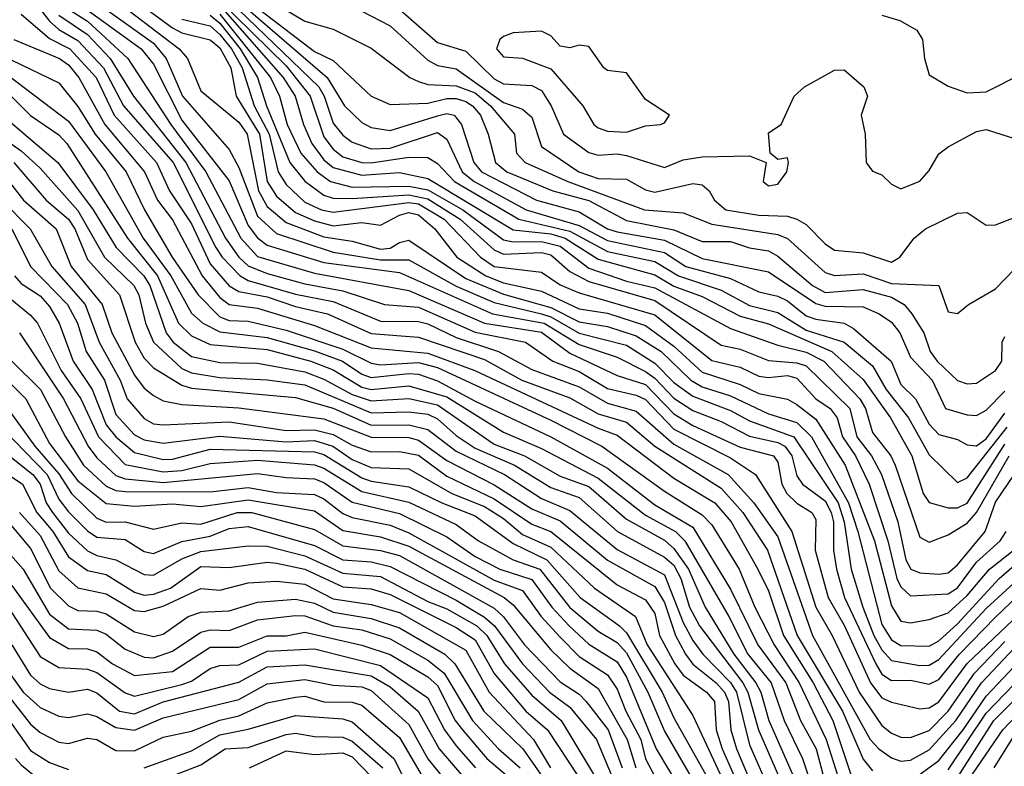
# Model space of a CAD drawing. Header units: metres. Extents: x -51132 to -49532, y -231222 to -229437.
# Tile 626 of 656: x -49753 to -49701, y -230152 to -230112. Entities that reach past the tile are written whole.
import ezdxf

# ---------------------------------------------------------------- set-up
doc = ezdxf.new("R2010")
doc.units = ezdxf.units.M
for name, color, linetype in [('CONTOUR_HALF', 8, 'Continuous'), ('CONTOUR_INDEX', 1, 'Continuous'), ('CONTOUR_INTER', 3, 'Continuous')]:
    doc.layers.add(name, color=color, linetype=linetype)

msp = doc.modelspace()

# ---------------------------------------------------------------- linework, layer by layer
at = {"layer": 'CONTOUR_HALF'}
for points, elevation in [([(-49751.08, -230108.895), (-49744.731, -230113.759), (-49744.292, -230114.259), (-49743.58, -230115.973), (-49741.58, -230117.63), (-49741.138, -230118.259), (-49740.525, -230121.259), (-49740.08, -230122.079), (-49739.08, -230122.936), (-49737.08, -230123.689), (-49735.58, -230123.916), (-49734.08, -230124.34), (-49733.58, -230124.291), (-49733.08, -230123.987), (-49732.58, -230123.858), (-49729.58, -230125.885), (-49727.58, -230126.725), (-49725.08, -230127.426), (-49723.58, -230128.184), (-49722.08, -230128.43), (-49720.58, -230128.92), (-49719.253, -230129.759), (-49717.683, -230131.259), (-49717.08, -230131.62), (-49715.58, -230132.102), (-49713.58, -230133.045), (-49712.08, -230133.502), (-49711.311, -230134.259), (-49709.355, -230137.759), (-49708.847, -230139.259), (-49707.58, -230144.181), (-49707.08, -230144.986), (-49706.58, -230145.287), (-49705.08, -230145.326), (-49704.58, -230145.045), (-49703.58, -230144.144), (-49701.383, -230141.759), (-49699.66, -230140.259)], 32.5), ([(-49743.58, -230110.208), (-49739.08, -230114.651), (-49737.805, -230116.259), (-49737.08, -230118.404), (-49736.58, -230119.057), (-49736.08, -230119.455), (-49735.08, -230119.754), (-49734.58, -230119.773), (-49732.58, -230119.473), (-49731.58, -230119.5), (-49731.08, -230119.818), (-49730.181, -230120.759), (-49726.765, -230122.759), (-49724.08, -230123.392), (-49722.08, -230124.46), (-49719.58, -230124.987), (-49718.33, -230125.759), (-49716.08, -230126.512), (-49714.58, -230127.323), (-49713.08, -230127.684), (-49711.58, -230128.617), (-49709.58, -230129.264), (-49708.08, -230130.505), (-49707.356, -230131.759), (-49706.179, -230133.259), (-49705.08, -230135.206), (-49703.58, -230136.67), (-49703.08, -230136.435), (-49700.956, -230133.759)], 29.5), ([(-49741.08, -230110.494), (-49738.08, -230112.291), (-49736.58, -230112.713), (-49734.58, -230113.708), (-49732.532, -230115.259), (-49732.08, -230115.472), (-49731.58, -230115.638), (-49730.08, -230115.711), (-49729.08, -230116.082), (-49728.278, -230116.759), (-49727.003, -230118.259), (-49726.9, -230119.259), (-49726.431, -230119.759), (-49724.183, -230120.759), (-49720.129, -230122.259), (-49718.08, -230122.419), (-49716.58, -230123.018), (-49713.08, -230123.559), (-49712.58, -230123.78), (-49710.58, -230125.578), (-49710.08, -230125.732), (-49708.58, -230125.642), (-49707.08, -230126.154), (-49704.58, -230126.254), (-49704.08, -230127.659), (-49703.58, -230127.743), (-49702.998, -230127.259), (-49701.58, -230126.432), (-49700.58, -230125.402)], 27.5), ([(-49734.58, -230110.335), (-49731.08, -230113.408), (-49729.58, -230113.874), (-49728.08, -230115.343), (-49727.58, -230115.593), (-49726.08, -230115.691), (-49725.58, -230115.961), (-49725.061, -230116.759), (-49724.411, -230118.259), (-49723.08, -230119.235), (-49722.58, -230119.372), (-49721.58, -230119.298), (-49721.08, -230119.39), (-49719.08, -230120.033), (-49718.08, -230119.62), (-49717.08, -230119.457), (-49714.58, -230119.399), (-49713.697, -230119.759), (-49713.865, -230120.759), (-49713.58, -230120.99), (-49713.08, -230120.9), (-49712.606, -230120.259), (-49712.52, -230119.759), (-49712.58, -230119.522), (-49713.08, -230119.61), (-49713.492, -230119.259), (-49713.58, -230118.193), (-49712.914, -230117.759), (-49712.222, -230116.259), (-49711.676, -230115.759), (-49710.08, -230114.88), (-49709.58, -230114.866), (-49708.538, -230115.759), (-49708.34, -230116.259), (-49708.684, -230117.259), (-49708.469, -230118.259), (-49708.411, -230119.759), (-49708.08, -230120.213), (-49707.58, -230120.408), (-49707.08, -230120.911), (-49706.58, -230121.152), (-49705.58, -230120.752), (-49705.08, -230120.179), (-49704.58, -230119.295), (-49704.08, -230118.929), (-49702.58, -230118.115), (-49702.08, -230118.022), (-49699.58, -230118.814)], 26.5), ([(-49750.165, -230111.259), (-49746.74, -230113.759), (-49746.08, -230114.561), (-49744.58, -230117.518), (-49742.08, -230120.732), (-49741.08, -230123.085), (-49740.58, -230123.736), (-49740.08, -230124.135), (-49737.08, -230125.054), (-49733.08, -230125.575), (-49728.166, -230127.759), (-49725.43, -230128.259), (-49723.58, -230129.382), (-49721.58, -230130.049), (-49720.08, -230130.812), (-49719.58, -230131.167), (-49718.58, -230132.211), (-49717.58, -230132.874), (-49716.08, -230133.459), (-49714.58, -230134.219), (-49713.08, -230134.567), (-49712.711, -230134.759), (-49712.349, -230135.259), (-49712.08, -230136.332), (-49711.781, -230136.759), (-49710.58, -230137.651), (-49710.263, -230138.259), (-49710.134, -230138.759), (-49710.135, -230140.259), (-49709.99, -230141.259), (-49709.553, -230142.759), (-49707.909, -230146.259), (-49707.58, -230146.811), (-49707.08, -230147.145), (-49706.08, -230147.122), (-49705.08, -230147.331), (-49704.58, -230147.1), (-49703.482, -230145.759), (-49701.58, -230143.798), (-49699.58, -230141.89)], 33.5), ([(-49741.58, -230111.244), (-49736.899, -230115.259), (-49735.986, -230116.759), (-49735.08, -230117.654), (-49734.58, -230117.904), (-49733.58, -230118.07), (-49731.08, -230117.29), (-49730.58, -230117.172), (-49730.188, -230117.259), (-49729.798, -230117.759), (-49729.148, -230119.759), (-49728.75, -230120.259), (-49725.847, -230121.759), (-49723.58, -230122.365), (-49722.087, -230123.259), (-49721.58, -230123.429), (-49719.08, -230123.867), (-49717.08, -230124.843), (-49713.58, -230125.533), (-49711.08, -230127.221), (-49710.58, -230127.349), (-49708.58, -230127.382), (-49707.729, -230127.759), (-49707.08, -230128.194), (-49706.628, -230128.759), (-49706.08, -230130.044), (-49704.932, -230131.259), (-49704.218, -230132.759), (-49703.08, -230133.095), (-49702.58, -230133.131), (-49702.08, -230132.854), (-49701.08, -230131.848)], 28.5), ([(-49753.08, -230111.918), (-49751.58, -230113.208), (-49750.503, -230113.759), (-49749.115, -230115.259), (-49748.156, -230117.259), (-49745.928, -230119.759), (-49745.244, -230121.259), (-49744.08, -230123.007), (-49743.08, -230125.125), (-49742.08, -230126.282), (-49741.58, -230126.58), (-49740.08, -230126.866), (-49738.58, -230127.379), (-49736.893, -230127.759), (-49734.58, -230128.799), (-49732.08, -230128.994), (-49728.58, -230130.178), (-49726.614, -230131.259), (-49724.08, -230132.201), (-49722.58, -230133.046), (-49721.08, -230133.485), (-49719.58, -230134.764), (-49716.08, -230136.975), (-49714.932, -230138.259), (-49713.626, -230140.259), (-49712.057, -230144.759), (-49709.669, -230148.759), (-49708.58, -230151.31), (-49708.08, -230151.913)], 35.5), ([(-49751.08, -230111.968), (-49749.58, -230112.989), (-49748.373, -230114.259), (-49747.134, -230116.259), (-49744.37, -230119.759), (-49742.28, -230123.759), (-49741.58, -230124.759), (-49741.08, -230125.227), (-49740.08, -230125.636), (-49738.08, -230126.178), (-49736.08, -230126.551), (-49733.871, -230127.259), (-49732.08, -230127.412), (-49729.08, -230128.725), (-49726.425, -230129.259), (-49724.981, -230130.259), (-49723.58, -230130.811), (-49722.08, -230131.704), (-49720.58, -230132.054), (-49720.08, -230132.285), (-49718.58, -230133.856), (-49715.58, -230135.379), (-49714.261, -230136.259), (-49712.35, -230139.259), (-49711.082, -230143.259), (-49710.218, -230144.759), (-49708.784, -230147.759), (-49707.58, -230149.53), (-49707.08, -230149.933), (-49706.58, -230150.132), (-49706.08, -230150.154), (-49705.08, -230149.791), (-49704.08, -230148.759), (-49702.693, -230146.759), (-49701.08, -230145.085)], 34.5), ([(-49742.58, -230111.918), (-49739.903, -230115.259), (-49739.428, -230116.259), (-49739.015, -230117.759), (-49738.293, -230119.259), (-49737.433, -230120.259), (-49736.724, -230120.759), (-49735.58, -230121.062), (-49732.58, -230121.016), (-49731.58, -230121.213), (-49729.734, -230122.259), (-49727.58, -230123.847), (-49727.08, -230123.957), (-49725.58, -230123.931), (-49724.58, -230124.183), (-49723.08, -230125.338), (-49721.08, -230126.04), (-49719.58, -230126.378), (-49715.58, -230128.532), (-49713.08, -230129.417), (-49711.58, -230129.792), (-49710.648, -230130.259), (-49708.743, -230132.259), (-49708.443, -230132.759), (-49708.08, -230134.041), (-49707.112, -230135.259), (-49706.888, -230135.759), (-49705.58, -230139.575), (-49705.08, -230139.837), (-49704.08, -230139.44), (-49703.08, -230138.831), (-49702.58, -230138.27), (-49700.859, -230135.259)], 30.5), ([(-49744.58, -230112.178), (-49743.08, -230112.534), (-49742.58, -230112.993), (-49741.967, -230113.759), (-49741.398, -230114.759), (-49740.764, -230116.759), (-49739.962, -230118.259), (-49739.495, -230120.259), (-49739.08, -230120.922), (-49738.08, -230121.849), (-49737.202, -230122.259), (-49736.58, -230122.38), (-49732.58, -230121.882), (-49732.08, -230121.953), (-49730.715, -230122.759), (-49728.797, -230124.759), (-49728.08, -230125.251), (-49725.58, -230125.56), (-49724.58, -230126.221), (-49723.58, -230126.653), (-49719.58, -230127.806), (-49716.58, -230130.219), (-49715.08, -230130.577), (-49714.08, -230131.051), (-49713.58, -230131.129), (-49712.58, -230131.024), (-49712.08, -230131.162), (-49711.08, -230132.251), (-49710.316, -230132.759), (-49709.939, -230133.259), (-49709.661, -230134.259), (-49708.981, -230135.259), (-49708.251, -230136.759), (-49707.263, -230139.759), (-49706.788, -230141.759), (-49706.58, -230142.188), (-49706.08, -230142.675), (-49704.08, -230142.56), (-49703.58, -230142.247), (-49702.58, -230140.89), (-49701.328, -230139.759), (-49701.022, -230139.259)], 31.5), ([(-49753.58, -230114.357), (-49751.08, -230115.555), (-49750.08, -230116.793), (-49749.168, -230118.259), (-49747.531, -230120.259), (-49746.558, -230122.259), (-49745.091, -230124.759), (-49743.726, -230126.759), (-49742.58, -230127.926), (-49742.08, -230128.106), (-49741.08, -230128.145), (-49739.08, -230128.632), (-49736.08, -230129.624), (-49734.58, -230130.373), (-49734.08, -230130.455), (-49732.08, -230130.336), (-49731.08, -230130.598), (-49725.08, -230133.379), (-49722.386, -230134.759), (-49719.08, -230137.133), (-49717.08, -230138.39), (-49716.58, -230138.909), (-49715.132, -230141.259), (-49714.301, -230143.259), (-49713.278, -230145.259), (-49711.956, -230147.259), (-49710.522, -230150.259), (-49709.418, -230153.759)], 36.5), ([(-49757.08, -230116.33), (-49753.08, -230119.145), (-49752.08, -230120.052), (-49750.08, -230122.297), (-49748.68, -230124.759), (-49747.129, -230126.259), (-49746.856, -230126.759), (-49746.498, -230128.259), (-49746.092, -230129.259), (-49744.58, -230130.657), (-49744.08, -230130.885), (-49742.58, -230131.119), (-49740.08, -230131.246), (-49738.08, -230131.522), (-49734.58, -230132.996), (-49732.58, -230132.933), (-49731.58, -230133.068), (-49731.08, -230133.319), (-49730.08, -230134.198), (-49729.08, -230134.861), (-49726.999, -230135.759), (-49725.08, -230136.949), (-49723.58, -230137.465), (-49721.56, -230139.259), (-49719.08, -230140.629), (-49718.58, -230141.052), (-49718.207, -230141.759), (-49717.749, -230143.259), (-49717.23, -230144.259), (-49714.926, -230147.259), (-49714.667, -230147.759), (-49714.101, -230149.759), (-49710.406, -230158.259)], 38.5), ([(-49753.605, -230116.259), (-49752.58, -230117.276), (-49751.08, -230118.304), (-49750.656, -230118.759), (-49747.459, -230123.759), (-49745.876, -230125.759), (-49744.757, -230128.259), (-49744.08, -230128.926), (-49743.08, -230129.381), (-49740.08, -230129.651), (-49737.772, -230130.259), (-49736.58, -230130.712), (-49735.08, -230131.634), (-49734.58, -230131.759), (-49732.58, -230131.573), (-49730.58, -230132.146), (-49727.58, -230134.016), (-49725.58, -230134.887), (-49722.58, -230136.451), (-49720.08, -230138.405), (-49718.485, -230139.259), (-49718.007, -230139.759), (-49715.677, -230143.759), (-49714.67, -230145.759), (-49713.436, -230147.259), (-49712.75, -230149.259), (-49711.776, -230151.259), (-49711.114, -230153.259)], 37.5), ([(-49754.53, -230119.759), (-49752.953, -230121.759), (-49751.225, -230123.259), (-49750.433, -230125.259), (-49748.802, -230127.259), (-49748.28, -230128.759), (-49747.08, -230131.001), (-49746.58, -230131.69), (-49746.08, -230132.081), (-49745.58, -230132.364), (-49744.58, -230132.56), (-49741.58, -230132.723), (-49737.08, -230133.315), (-49734.58, -230134.284), (-49732.58, -230134.306), (-49732.08, -230134.437), (-49730.58, -230135.507), (-49728.08, -230136.792), (-49726.08, -230138.071), (-49724.58, -230138.706), (-49722.08, -230140.775), (-49719.58, -230142.18), (-49719.08, -230143.027), (-49718.491, -230144.759), (-49717.965, -230145.759), (-49717.58, -230146.286), (-49716.351, -230147.259), (-49715.907, -230147.759), (-49715.69, -230148.259), (-49715.562, -230149.759), (-49715.265, -230150.759), (-49713.998, -230153.759)], 39.5), ([(-49753.575, -230123.259), (-49752.593, -230125.259), (-49750.634, -230127.259), (-49750.101, -230128.259), (-49749.648, -230129.759), (-49748.676, -230131.259), (-49748.08, -230133.087), (-49747.08, -230134.157), (-49746.58, -230134.417), (-49745.58, -230134.604), (-49742.58, -230134.221), (-49739.08, -230134.53), (-49737.58, -230134.457), (-49736.602, -230134.759), (-49735.58, -230135.459), (-49734.58, -230135.877), (-49732.58, -230135.952), (-49730.316, -230137.259), (-49728.58, -230137.946), (-49727.58, -230138.584), (-49726.58, -230139.434), (-49725.08, -230140.103), (-49722.782, -230142.259), (-49720.609, -230143.759), (-49719.984, -230145.259), (-49717.58, -230148.992), (-49714.2, -230156.259)], 40.5), ([(-49754.08, -230126.601), (-49752.58, -230127.825), (-49752.216, -230128.259), (-49750.961, -230130.759), (-49749.933, -230132.259), (-49748.99, -230134.259), (-49747.58, -230135.721), (-49745.58, -230136.119), (-49744.58, -230136.038), (-49743.08, -230135.681), (-49740.58, -230135.5), (-49737.58, -230135.751), (-49737.08, -230135.927), (-49735.08, -230137.16), (-49732.58, -230137.717), (-49730.08, -230138.903), (-49728.9, -230139.759), (-49727.08, -230140.762), (-49725.663, -230141.259), (-49724.08, -230143.287), (-49722.58, -230144.528), (-49721.58, -230145.13), (-49721.08, -230145.686), (-49719.95, -230147.759), (-49719.08, -230149.825), (-49717.671, -230152.259)], 41.5), ([(-49753.563, -230130.259), (-49752.065, -230131.759), (-49750.735, -230134.259), (-49749.775, -230135.759), (-49748.58, -230136.864), (-49748.08, -230137.097), (-49747.58, -230137.148), (-49743.08, -230137.171), (-49741.08, -230136.944), (-49739.58, -230137.197), (-49737.58, -230137.314), (-49737.08, -230137.542), (-49736.08, -230138.312), (-49735.58, -230138.53), (-49733.58, -230138.93), (-49732.58, -230139.338), (-49728.08, -230141.834), (-49726.58, -230142.393), (-49725.59, -230143.759), (-49724.58, -230144.858), (-49723.58, -230145.884), (-49722.08, -230146.844), (-49721.58, -230147.601), (-49721.126, -230148.759), (-49720.325, -230150.259), (-49720.08, -230151.283), (-49717.714, -230155.759)], 42.5), ([(-49754.08, -230132.357), (-49752.349, -230134.759), (-49751.08, -230136.21), (-49750.423, -230137.259), (-49749.08, -230138.561), (-49748.58, -230138.774), (-49747.58, -230138.752), (-49746.08, -230139.151), (-49744.58, -230138.808), (-49743.58, -230138.879), (-49741.664, -230138.259), (-49740.888, -230138.259), (-49737.58, -230139.162), (-49736.08, -230140.027), (-49734.08, -230140.263), (-49733.08, -230140.538), (-49728.08, -230143.317), (-49727.58, -230143.781), (-49726.47, -230145.259), (-49724.58, -230147.217), (-49723.58, -230147.875), (-49723.21, -230148.259), (-49722.043, -230149.759), (-49721.312, -230151.759)], 43.5), ([(-49754.58, -230134.581), (-49752.466, -230136.259), (-49752.078, -230136.759), (-49751.764, -230137.759), (-49751.429, -230138.259), (-49750.58, -230139.348), (-49749.58, -230140.293), (-49749.08, -230140.537), (-49748.08, -230140.763), (-49746.58, -230141.535), (-49746.08, -230141.575), (-49744.58, -230140.714), (-49743.58, -230140.317), (-49741.08, -230140.033), (-49740.08, -230140.04), (-49738.08, -230140.562), (-49736.08, -230141.472), (-49734.08, -230141.643), (-49731.58, -230142.97), (-49730.58, -230143.354), (-49728.998, -230144.259), (-49728.46, -230144.759), (-49727.528, -230146.259), (-49726.08, -230147.915), (-49724.533, -230149.259), (-49722.423, -230152.759)], 44.5), ([(-49753.16, -230138.259), (-49752.08, -230139.478), (-49751.08, -230141.353), (-49750.08, -230142.25), (-49748.58, -230142.561), (-49747.08, -230143.45), (-49746.58, -230143.505), (-49745.58, -230143.215), (-49743.58, -230142.275), (-49742.58, -230142.365), (-49741.08, -230141.975), (-49739.58, -230141.885), (-49738.08, -230142.051), (-49736.58, -230142.82), (-49734.58, -230143.132), (-49733.08, -230143.551), (-49729.58, -230145.536), (-49728.342, -230147.759), (-49726.003, -230150.259), (-49725.107, -230151.759)], 45.5), ([(-49754.304, -230139.759), (-49752.969, -230141.259), (-49751.58, -230143.631), (-49750.58, -230144.406), (-49749.08, -230144.475), (-49748.58, -230144.699), (-49747.58, -230145.48), (-49746.58, -230145.903), (-49746.08, -230145.941), (-49745.08, -230145.596), (-49743.58, -230144.583), (-49743.08, -230144.458), (-49742.08, -230144.496), (-49740.58, -230143.944), (-49738.58, -230143.71), (-49738.08, -230143.72), (-49736.58, -230144.263), (-49735.08, -230144.473), (-49733.58, -230144.94), (-49731.58, -230146.072), (-49730.723, -230146.759), (-49729.217, -230149.259), (-49727.85, -230150.759), (-49726.71, -230151.759)], 46.5), ([(-49753.767, -230143.259), (-49752.08, -230145.879), (-49751.08, -230146.458), (-49749.58, -230146.539), (-49749.08, -230146.714), (-49747.58, -230147.802), (-49747.08, -230147.969), (-49744.58, -230147.352), (-49744.08, -230147.177), (-49743.08, -230146.518), (-49742.58, -230146.359), (-49741.58, -230146.316), (-49740.08, -230145.589), (-49737.58, -230145.474), (-49734.08, -230146.348), (-49731.58, -230148.058), (-49730.695, -230149.759), (-49730.08, -230150.598), (-49729.061, -230151.759)], 47.5), ([(-49706.08, -230152.463), (-49704.58, -230151.374), (-49703.29, -230149.759), (-49702.08, -230147.973), (-49699.979, -230145.759)], 35.5), ([(-49754.08, -230146.204), (-49752.976, -230147.759), (-49752.08, -230148.564), (-49751.08, -230149.034), (-49750.58, -230149.102), (-49749.58, -230148.911), (-49749.08, -230149.039), (-49748.08, -230149.624), (-49747.08, -230149.762), (-49745.58, -230149.121), (-49741.58, -230148.151), (-49740.08, -230147.317), (-49738.08, -230147.09), (-49736.58, -230147.389), (-49735.08, -230147.475), (-49734.58, -230147.668), (-49732.58, -230149.477), (-49731.58, -230151.281), (-49730.381, -230152.759)], 48.5), ([(-49703.58, -230152.269), (-49701.664, -230149.259), (-49699.58, -230147.159)], 36.5), ([(-49754.58, -230148.04), (-49752.58, -230150.839), (-49751.58, -230151.472), (-49750.58, -230151.842)], 49.5), ([(-49746.58, -230151.753), (-49744.08, -230150.87), (-49742.58, -230150.009), (-49741.08, -230149.716), (-49738.58, -230149.002), (-49736.08, -230149.173), (-49735.58, -230149.322), (-49733.377, -230151.259), (-49732.58, -230152.832)], 49.5), ([(-49701.642, -230151.759), (-49700.391, -230149.759)], 37.5), ([(-49741.003, -230151.759), (-49739.08, -230150.858), (-49737.58, -230151.064), (-49736.08, -230150.972), (-49735.58, -230151.173), (-49734.545, -230152.259)], 50.5)]:
    msp.add_lwpolyline(points, dxfattribs=dict(at, elevation=elevation))
at = {"layer": 'CONTOUR_INDEX'}
for points, elevation in [([(-49752.368, -230111.259), (-49751.58, -230112.286), (-49751.08, -230112.732), (-49750.08, -230113.302), (-49748.733, -230114.759), (-49747.675, -230116.759), (-49745.049, -230119.759), (-49742.781, -230124.259), (-49742.458, -230124.759), (-49741.495, -230125.759), (-49741.08, -230125.995), (-49738.58, -230126.715), (-49736.58, -230127.107), (-49734.08, -230128.152), (-49732.08, -230128.17), (-49731.58, -230128.288), (-49730.08, -230129.016), (-49727.846, -230129.759), (-49726.08, -230130.707), (-49723.58, -230131.615), (-49722.08, -230132.481), (-49720.58, -230132.897), (-49718.58, -230134.645), (-49715.706, -230136.259), (-49714.358, -230137.759), (-49713.08, -230139.552), (-49711.245, -230144.759), (-49708.197, -230150.259), (-49707.742, -230150.759), (-49707.08, -230151.224), (-49706.58, -230151.404), (-49706.08, -230151.364), (-49705.08, -230150.81), (-49703.678, -230149.259), (-49702.314, -230147.259), (-49700.58, -230145.42)], 35), ([(-49742.311, -230111.759), (-49739.235, -230115.259), (-49738.599, -230116.259), (-49738.158, -230117.759), (-49737.713, -230118.759), (-49737.08, -230119.615), (-49736.58, -230120.023), (-49735.08, -230120.433), (-49733.08, -230120.286), (-49731.58, -230120.606), (-49727.08, -230123.319), (-49725.08, -230123.539), (-49724.318, -230123.759), (-49722.58, -230124.872), (-49719.58, -230125.702), (-49718.58, -230126.301), (-49717.08, -230126.849), (-49715.08, -230127.892), (-49713.58, -230128.294), (-49710.225, -230129.759), (-49708.58, -230131.224), (-49707.137, -230133.259), (-49705.998, -230135.259), (-49705.403, -230137.259), (-49705.08, -230137.729), (-49704.08, -230138.023), (-49703.58, -230138.019), (-49703.08, -230137.768), (-49701.08, -230134.658)], 30), ([(-49754.092, -230121.759), (-49752.6, -230123.259), (-49751.462, -230125.259), (-49749.699, -230127.259), (-49748.958, -230129.259), (-49747.847, -230131.259), (-49747.483, -230132.259), (-49746.58, -230133.297), (-49746.08, -230133.576), (-49745.58, -230133.637), (-49742.08, -230133.467), (-49739.08, -230133.923), (-49737.58, -230133.899), (-49736.58, -230134.145), (-49735.58, -230134.699), (-49734.58, -230135.058), (-49733.08, -230135.035), (-49732.08, -230135.238), (-49730.58, -230136.346), (-49728.08, -230137.547), (-49726.08, -230138.875), (-49725.075, -230139.259), (-49721.58, -230142.09), (-49720.08, -230142.888), (-49719.58, -230143.606), (-49719.334, -230144.759), (-49718.532, -230146.259), (-49718.08, -230146.87), (-49716.857, -230147.759), (-49716.432, -230148.259), (-49716.335, -230149.759), (-49716.03, -230150.759), (-49714.58, -230154.012)], 40), ([(-49756.726, -230134.259), (-49753.003, -230136.759), (-49752.256, -230138.259), (-49751.408, -230139.259), (-49750.58, -230140.602), (-49749.58, -230141.332), (-49748.58, -230141.543), (-49747.08, -230142.48), (-49746.58, -230142.632), (-49746.08, -230142.584), (-49745.187, -230142.259), (-49743.58, -230141.122), (-49742.08, -230141.177), (-49740.08, -230140.882), (-49739.58, -230140.936), (-49738.08, -230141.263), (-49736.08, -230142.198), (-49734.58, -230142.304), (-49733.58, -230142.595), (-49730.08, -230144.35), (-49729.08, -230144.994), (-49728.08, -230146.77), (-49726.404, -230148.759), (-49725.265, -230149.759), (-49723.08, -230153.062)], 45), ([(-49746.08, -230152.577), (-49743.58, -230151.607), (-49742.291, -230150.759), (-49741.08, -230150.69), (-49739.08, -230149.995), (-49738.58, -230149.924), (-49737.58, -230150.104), (-49736.08, -230150.148), (-49735.58, -230150.35), (-49733.969, -230151.759)], 50), ([(-49753.386, -230151.259), (-49753.08, -230151.61), (-49752.08, -230152.432)], 50)]:
    msp.add_lwpolyline(points, dxfattribs=dict(at, elevation=elevation))
at = {"layer": 'CONTOUR_INTER'}
for points, elevation in [([(-49749.08, -230109.69), (-49745.08, -230112.634), (-49744.58, -230112.901), (-49743.08, -230113.281), (-49742.58, -230113.694), (-49741.992, -230114.759), (-49741.712, -230116.259), (-49740.481, -230118.259), (-49740.069, -230120.759), (-49739.58, -230121.54), (-49738.58, -230122.396), (-49737.58, -230122.841), (-49736.58, -230123.1), (-49735.08, -230122.931), (-49734.08, -230123.077), (-49733.08, -230122.54), (-49732.58, -230122.407), (-49732.08, -230122.534), (-49731.206, -230123.259), (-49730.05, -230124.759), (-49728.518, -230125.759), (-49727.58, -230126.115), (-49725.58, -230126.556), (-49723.58, -230127.49), (-49722.08, -230127.732), (-49720.08, -230128.384), (-49718.58, -230129.461), (-49717.08, -230130.836), (-49715.08, -230131.494), (-49714.08, -230131.976), (-49712.58, -230132.279), (-49712.08, -230132.55), (-49711.08, -230133.321), (-49709.517, -230135.759), (-49707.974, -230139.759), (-49707.08, -230143.2), (-49706.58, -230144.012), (-49706.08, -230144.09), (-49705.08, -230143.925), (-49704.08, -230143.571), (-49703.08, -230142.646), (-49701.896, -230141.259), (-49700.58, -230140.222)], 32), ([(-49749.842, -230110.759), (-49746.08, -230113.456), (-49745.41, -230114.259), (-49744.558, -230116.259), (-49742.08, -230119.075), (-49741.58, -230120.026), (-49740.58, -230122.603), (-49739.58, -230123.516), (-49736.58, -230124.501), (-49734.08, -230124.897), (-49732.58, -230124.912), (-49730.08, -230126.301), (-49728.08, -230127.153), (-49725.58, -230127.763), (-49725.08, -230127.925), (-49723.58, -230128.789), (-49721.08, -230129.421), (-49719.58, -230130.364), (-49718.58, -230131.388), (-49717.58, -230132.111), (-49715.58, -230132.862), (-49714.58, -230133.425), (-49712.24, -230134.259), (-49709.897, -230137.759), (-49709.575, -230138.759), (-49709.209, -230141.259), (-49708.584, -230143.259), (-49708.016, -230144.759), (-49707.58, -230145.521), (-49707.08, -230146.084), (-49705.58, -230146.344), (-49705.08, -230146.325), (-49704.58, -230146.037), (-49702.08, -230143.341), (-49698.08, -230139.671)], 33), ([(-49742.522, -230110.759), (-49737.343, -230115.759), (-49737.058, -230116.259), (-49736.58, -230117.68), (-49736.08, -230118.318), (-49735.58, -230118.683), (-49734.58, -230119.038), (-49733.58, -230119.006), (-49731.08, -230118.177), (-49730.58, -230118.527), (-49729.77, -230120.259), (-49729.132, -230120.759), (-49726.383, -230122.259), (-49723.58, -230123.082), (-49722.08, -230123.887), (-49719.08, -230124.517), (-49717.94, -230125.259), (-49715.58, -230125.896), (-49714.08, -230126.593), (-49713.08, -230126.821), (-49712.58, -230127.066), (-49711.58, -230127.859), (-49711.08, -230128.048), (-49709.58, -230128.26), (-49709.08, -230128.54), (-49707.101, -230130.259), (-49706.58, -230131.493), (-49705.8, -230132.259), (-49705.08, -230133.595), (-49704.58, -230134.135), (-49703.58, -230134.409), (-49703.08, -230134.679), (-49702.58, -230134.747), (-49702.08, -230134.36), (-49701.08, -230133.006)], 29), ([(-49741.08, -230111.211), (-49737.58, -230113.897), (-49736.58, -230114.372), (-49734.577, -230116.259), (-49733.58, -230116.698), (-49731.58, -230116.623), (-49730.58, -230116.384), (-49730.08, -230116.377), (-49729.58, -230116.542), (-49729.22, -230116.759), (-49728.808, -230117.259), (-49728.392, -230118.259), (-49728.007, -230119.759), (-49727.413, -230120.259), (-49724.975, -230121.259), (-49723.08, -230121.764), (-49721.08, -230122.824), (-49718.58, -230123.317), (-49717.08, -230123.934), (-49715.58, -230123.935), (-49714.58, -230124.265), (-49713.58, -230124.422), (-49713.08, -230124.704), (-49711.249, -230126.259), (-49710.58, -230126.632), (-49708.58, -230126.466), (-49707.08, -230126.874), (-49706.411, -230127.259), (-49706.009, -230127.759), (-49705.374, -230128.759), (-49705.039, -230129.759), (-49704.654, -230130.259), (-49703.58, -230131.28), (-49703.08, -230131.456), (-49702.58, -230131.426), (-49701.576, -230130.759), (-49701.243, -230130.259), (-49701.229, -230129.259), (-49701.08, -230128.967)], 28), ([(-49750.58, -230111.656), (-49749.58, -230112.28), (-49747.443, -230114.259), (-49745.164, -230117.759), (-49743.325, -230120.259), (-49741.46, -230123.759), (-49740.58, -230124.738), (-49737.58, -230125.613), (-49732.58, -230126.522), (-49728.58, -230128.261), (-49725.58, -230128.724), (-49724.08, -230129.843), (-49721.58, -230131.026), (-49720.08, -230131.498), (-49718.58, -230133.042), (-49717.58, -230133.66), (-49715.08, -230134.802), (-49713.307, -230135.259), (-49713.08, -230135.609), (-49712.875, -230136.759), (-49712.605, -230137.259), (-49712.08, -230137.761), (-49711.279, -230138.259), (-49711.08, -230138.638), (-49711.115, -230140.259), (-49710.421, -230142.759), (-49709.552, -230144.259), (-49708.177, -230147.259), (-49707.58, -230148.055), (-49707.08, -230148.294), (-49705.58, -230148.639), (-49705.08, -230148.592), (-49704.58, -230148.269), (-49703.08, -230146.243), (-49698.58, -230141.976)], 34), ([(-49743.08, -230111.978), (-49742.58, -230112.401), (-49741.502, -230113.759), (-49740.583, -230115.259), (-49740.118, -230116.759), (-49738.88, -230119.759), (-49738.08, -230120.745), (-49737.08, -230121.488), (-49736.58, -230121.637), (-49735.58, -230121.667), (-49732.58, -230121.471), (-49731.58, -230121.68), (-49729.871, -230122.759), (-49728.08, -230124.382), (-49727.58, -230124.598), (-49725.58, -230124.516), (-49725.08, -230124.645), (-49724.08, -230125.517), (-49723.08, -230126.054), (-49719.58, -230127.062), (-49716.08, -230129.409), (-49715.08, -230129.625), (-49713.58, -230130.231), (-49712.08, -230130.347), (-49711.58, -230130.515), (-49709.275, -230132.759), (-49708.9, -230134.259), (-49708.137, -230135.259), (-49707.608, -230136.259), (-49706.749, -230138.759), (-49706.317, -230140.759), (-49706.058, -230141.259), (-49705.58, -230141.45), (-49704.58, -230141.521), (-49704.08, -230141.457), (-49703.58, -230141.024), (-49702.129, -230139.259), (-49701.58, -230137.718), (-49700.58, -230136.243)], 31), ([(-49735.071, -230111.759), (-49733.58, -230112.543), (-49731.58, -230114.356), (-49731.08, -230114.638), (-49730.08, -230114.816), (-49727.58, -230116.58), (-49726.58, -230116.938), (-49726.08, -230117.36), (-49725.58, -230118.917), (-49723.606, -230120.259), (-49722.58, -230120.6), (-49721.08, -230120.642), (-49720.08, -230121.2), (-49719.58, -230121.336), (-49717.58, -230120.87), (-49717.08, -230120.938), (-49716.707, -230121.259), (-49716.437, -230121.759), (-49715.833, -230122.259), (-49714.08, -230122.55), (-49712.58, -230122.592), (-49712.08, -230122.75), (-49711.58, -230123.046), (-49710.58, -230124.058), (-49710.08, -230124.4), (-49708.58, -230124.531), (-49707.08, -230125.025), (-49706.64, -230124.759), (-49705.882, -230123.759), (-49705.28, -230123.259), (-49703.58, -230122.44), (-49703.08, -230122.402), (-49702.08, -230123.078), (-49701.58, -230123.052), (-49700.58, -230122.66)], 27), ([(-49707.58, -230111.969), (-49706.633, -230112.259), (-49705.741, -230112.759), (-49705.439, -230113.259), (-49705.34, -230114.259), (-49705.08, -230115.133), (-49704.08, -230115.724), (-49703.08, -230116.085), (-49702.08, -230116.016), (-49700.08, -230115.021)], 26), ([(-49727.58, -230113.091), (-49727.783, -230113.259), (-49727.956, -230113.759), (-49727.58, -230114.167), (-49726.58, -230114.236), (-49725.08, -230114.806), (-49723.387, -230116.759), (-49722.808, -230117.759), (-49722.58, -230117.922), (-49722.08, -230118.102), (-49721.08, -230118.165), (-49720.08, -230117.816), (-49719.277, -230117.759), (-49719.08, -230117.669), (-49718.807, -230117.259), (-49720.08, -230116.438), (-49721.08, -230115.026), (-49722.08, -230114.896), (-49722.288, -230114.759), (-49723.08, -230113.627), (-49723.58, -230113.555), (-49724.08, -230113.697), (-49724.58, -230113.611), (-49725.08, -230113.063), (-49725.58, -230112.824), (-49727.08, -230112.907), (-49727.58, -230113.091)], 26), ([(-49753.469, -230113.259), (-49751.046, -230114.259), (-49750.58, -230114.601), (-49750.032, -230115.259), (-49748.656, -230117.759), (-49746.565, -230120.259), (-49745.868, -230121.759), (-49745.08, -230122.784), (-49743.519, -230125.759), (-49742.58, -230126.902), (-49742.087, -230127.259), (-49740.58, -230127.457), (-49737.58, -230128.376), (-49734.58, -230129.565), (-49731.58, -230129.835), (-49729.091, -230130.759), (-49722.58, -230133.813), (-49721.58, -230134.171), (-49718.58, -230136.446), (-49716.408, -230137.759), (-49715.545, -230138.759), (-49714.132, -230141.259), (-49713.58, -230142.405), (-49712.776, -230144.759), (-49711.215, -230147.259), (-49710.176, -230149.259), (-49709.08, -230152.538)], 36), ([(-49755.58, -230113.785), (-49750.58, -230117.574), (-49748.604, -230120.259), (-49746.627, -230123.759), (-49745.176, -230125.759), (-49744.08, -230127.717), (-49743.471, -230128.259), (-49742.58, -230128.711), (-49740.08, -230129.004), (-49737.58, -230129.709), (-49736.101, -230130.259), (-49735.08, -230130.956), (-49734.58, -230131.132), (-49732.58, -230130.919), (-49732.08, -230130.954), (-49731.08, -230131.295), (-49729.08, -230132.372), (-49725.08, -230134.255), (-49722.08, -230135.917), (-49719.58, -230137.858), (-49717.58, -230139.033), (-49715.58, -230142.323), (-49714.132, -230145.259), (-49712.659, -230147.259), (-49711.883, -230149.259), (-49711.053, -230150.759), (-49710.522, -230152.759)], 37), ([(-49755.58, -230115.991), (-49751.14, -230119.759), (-49749.264, -230122.259), (-49748.049, -230124.259), (-49746.602, -230125.759), (-49746.279, -230126.259), (-49745.42, -230128.759), (-49745.038, -230129.259), (-49744.08, -230130.013), (-49742.58, -230130.336), (-49740.58, -230130.368), (-49738.08, -230130.832), (-49737.08, -230131.207), (-49735.58, -230132.02), (-49734.58, -230132.359), (-49732.58, -230132.236), (-49731.08, -230132.57), (-49728.08, -230134.642), (-49726.482, -230135.259), (-49724.58, -230136.335), (-49723.08, -230136.885), (-49721.08, -230138.614), (-49719.08, -230139.731), (-49718.58, -230140.169), (-49717.802, -230141.259), (-49716.932, -230143.259), (-49715.402, -230145.759), (-49714.241, -230147.259), (-49713.988, -230147.759), (-49713.56, -230149.259), (-49710.08, -230157.128)], 38), ([(-49753.467, -230119.759), (-49751.754, -230121.759), (-49750.58, -230122.749), (-49750.244, -230123.259), (-49749.58, -230124.888), (-49747.881, -230126.759), (-49747.046, -230129.259), (-49746.58, -230130.108), (-49746.08, -230130.608), (-49744.58, -230131.536), (-49744.08, -230131.695), (-49738.58, -230132.184), (-49736.58, -230132.742), (-49734.58, -230133.641), (-49732.58, -230133.629), (-49731.58, -230133.873), (-49730.08, -230135.018), (-49727.524, -230136.259), (-49725.58, -230137.515), (-49724.08, -230138.157), (-49721.58, -230140.218), (-49719.08, -230141.558), (-49718.08, -230144.078), (-49717.58, -230145.031), (-49717.049, -230145.759), (-49715.58, -230147.254), (-49715.272, -230147.759), (-49714.58, -230150.548), (-49712.282, -230155.759)], 39), ([(-49753.438, -230125.759), (-49753.08, -230126.158), (-49752.08, -230126.804), (-49751.58, -230127.381), (-49751.075, -230128.259), (-49750.323, -230130.259), (-49749.325, -230131.759), (-49748.58, -230133.631), (-49748.08, -230134.264), (-49747.08, -230135.088), (-49745.58, -230135.457), (-49745.08, -230135.445), (-49743.08, -230134.916), (-49737.58, -230135.061), (-49737.08, -230135.194), (-49735.08, -230136.427), (-49734.58, -230136.606), (-49732.58, -230136.912), (-49730.846, -230137.759), (-49729.08, -230138.443), (-49727.08, -230139.902), (-49725.302, -230140.759), (-49723.532, -230142.759), (-49721.452, -230144.259), (-49721.08, -230144.63), (-49719.197, -230147.759), (-49718.58, -230149.114), (-49716.821, -230152.259)], 41), ([(-49753.165, -230128.759), (-49750.835, -230132.259), (-49749.544, -230134.759), (-49749.08, -230135.368), (-49748.08, -230136.314), (-49747.58, -230136.484), (-49745.58, -230136.674), (-49740.58, -230136.193), (-49739.08, -230136.419), (-49737.58, -230136.476), (-49737.08, -230136.673), (-49735.58, -230137.715), (-49733.08, -230138.312), (-49730.58, -230139.548), (-49729.08, -230140.582), (-49727.775, -230141.259), (-49726.08, -230141.804), (-49725.034, -230143.259), (-49724.117, -230144.259), (-49723.08, -230145.229), (-49721.58, -230146.153), (-49721.08, -230146.961), (-49719.514, -230150.759), (-49718.313, -230152.759)], 42), ([(-49754.357, -230130.759), (-49752.837, -230132.259), (-49751.58, -230134.615), (-49750.08, -230136.593), (-49748.58, -230137.781), (-49747.08, -230137.931), (-49745.08, -230137.805), (-49743.58, -230137.95), (-49741.08, -230137.585), (-49737.58, -230138.168), (-49736.08, -230139.213), (-49734.08, -230139.549), (-49732.58, -230140.034), (-49727.552, -230142.759), (-49727.08, -230143.148), (-49725.08, -230145.52), (-49724.08, -230146.498), (-49722.58, -230147.575), (-49721.041, -230150.259), (-49720.587, -230151.759)], 43), ([(-49754.58, -230133.317), (-49751.712, -230136.259), (-49751.08, -230137.554), (-49750.58, -230138.228), (-49749.58, -230139.237), (-49749.08, -230139.574), (-49747.58, -230139.692), (-49746.58, -230140.326), (-49746.08, -230140.432), (-49744.58, -230139.802), (-49743.08, -230139.508), (-49742.08, -230139.106), (-49741.08, -230139.004), (-49737.58, -230140.004), (-49736.08, -230140.766), (-49734.58, -230140.871), (-49733.58, -230141.125), (-49730.08, -230142.896), (-49728.58, -230143.795), (-49728.06, -230144.259), (-49726.58, -230146.259), (-49725.15, -230147.759), (-49724.08, -230148.549), (-49722.66, -230150.259), (-49720.999, -230154.259)], 44), ([(-49755.033, -230137.259), (-49752.58, -230140.168), (-49751.529, -230142.259), (-49750.58, -230143.194), (-49750.08, -230143.449), (-49749.08, -230143.473), (-49748.58, -230143.612), (-49747.08, -230144.58), (-49746.08, -230144.818), (-49745.58, -230144.687), (-49744.254, -230143.759), (-49743.58, -230143.524), (-49742.08, -230143.456), (-49740.58, -230142.996), (-49738.58, -230142.846), (-49737.58, -230143.064), (-49736.58, -230143.529), (-49734.58, -230143.859), (-49733.08, -230144.361), (-49730.688, -230145.759), (-49730.154, -230146.259), (-49728.615, -230148.759), (-49726.56, -230150.759), (-49724.115, -230154.259)], 46), ([(-49753.58, -230142.114), (-49751.58, -230144.868), (-49750.58, -230145.461), (-49749.58, -230145.478), (-49749.08, -230145.637), (-49748.256, -230146.259), (-49747.08, -230146.886), (-49745.08, -230146.661), (-49743.08, -230145.388), (-49741.58, -230145.385), (-49740.08, -230144.781), (-49739.08, -230144.776), (-49738.08, -230144.597), (-49735.08, -230145.27), (-49733.58, -230145.774), (-49731.58, -230146.948), (-49731.08, -230147.401), (-49730.134, -230149.259), (-49729.752, -230149.759), (-49728.459, -230151.259), (-49727.08, -230152.457)], 47), ([(-49753.58, -230145.263), (-49752.58, -230146.871), (-49752.08, -230147.318), (-49751.58, -230147.565), (-49750.58, -230147.766), (-49749.58, -230147.61), (-49749.08, -230147.79), (-49747.88, -230148.759), (-49747.08, -230148.914), (-49745.58, -230148.267), (-49741.58, -230147.228), (-49740.08, -230146.416), (-49738.08, -230146.319), (-49734.58, -230146.89), (-49733.58, -230147.48), (-49732.099, -230148.759), (-49730.984, -230150.759), (-49729.58, -230152.401)], 48), ([(-49704.08, -230151.869), (-49702.08, -230148.864), (-49699.58, -230146.294)], 36), ([(-49754.58, -230146.934), (-49752.58, -230149.451), (-49752.08, -230149.886), (-49751.08, -230150.4), (-49750.58, -230150.483), (-49749.58, -230150.188), (-49749.08, -230150.271), (-49748.08, -230150.84), (-49747.08, -230150.862), (-49745.58, -230150.132), (-49744.08, -230149.819), (-49742.58, -230149.246), (-49741.58, -230149.019), (-49740.08, -230148.332), (-49738.58, -230148.028), (-49738.08, -230147.981), (-49737.08, -230148.267), (-49735.58, -230148.282), (-49735.08, -230148.454), (-49733.08, -230150.164), (-49731.58, -230152.716)], 49), ([(-49703.252, -230152.759), (-49701.192, -230149.759), (-49699.08, -230147.534)], 37)]:
    msp.add_lwpolyline(points, dxfattribs=dict(at, elevation=elevation))

doc.saveas('drawing.dxf')
